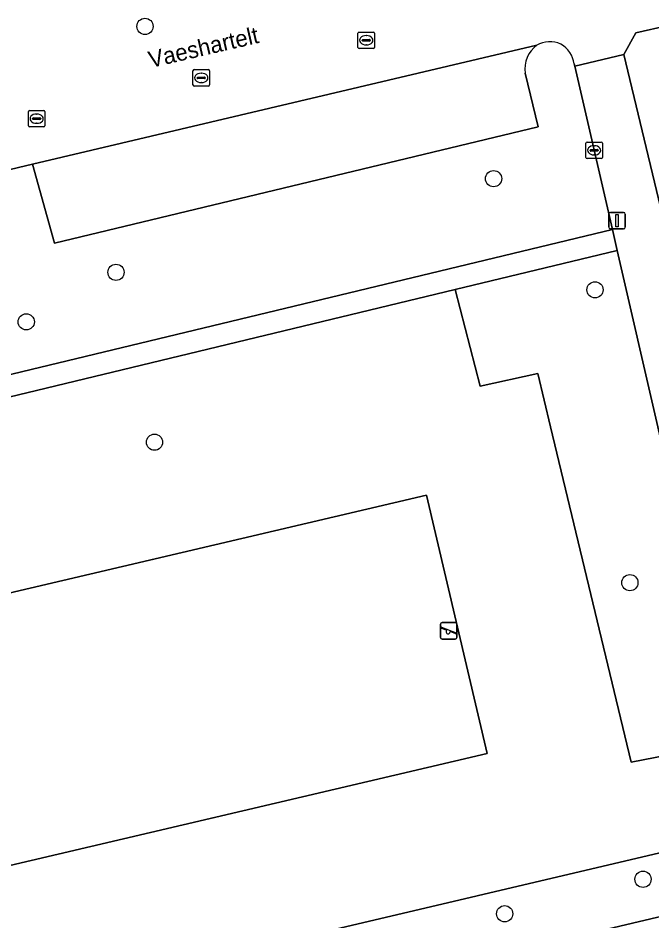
# Model space of a CAD drawing. Extents: x 158031 to 159244, y 380104 to 381214.
# Drawn here: x 158890.9 to 158929.2, y 380970.2 to 381024.7 of the extents above; entities that cross this region are included whole.
import ezdxf

# ---------------------------------------------------------------- set-up
doc = ezdxf.new("R2010")
doc.units = 0
for name, color, linetype in [('IMGEO_Boom', 7, 'Continuous'), ('IMGEO_Erf', 7, 'Continuous'), ('IMGEO_Groenvoorziening', 7, 'Continuous'), ('IMGEO_Kolk', 7, 'Continuous'), ('IMGEO_Lichtmast', 7, 'Continuous'), ('IMGEO_Openbare_ruimte_label', 7, 'Continuous'), ('IMGEO_Parkeervlak_open', 7, 'Continuous'), ('IMGEO_Rijbaan_lokaal_open', 7, 'Continuous'), ('IMGEO_Speelvoorziening', 7, 'Continuous'), ('IMGEO_Voetpad_open', 7, 'Continuous')]:
    doc.layers.add(name, color=color, linetype=linetype)

msp = doc.modelspace()

# ---------------------------------------------------------------- linework, layer by layer
at = {"layer": 'IMGEO_Boom'}
for centre in [(158898.568, 381024.155), (158919.602, 381014.975), (158896.818, 381009.327), (158925.719, 381008.272), (158891.404, 381006.34), (158899.142, 380999.083), (158927.825, 380990.61), (158928.618, 380972.728), (158920.27, 380970.649)]:
    msp.add_circle(centre, 0.489, dxfattribs=at)
at = {"layer": 'IMGEO_Erf'}
msp.add_lwpolyline([(158932.077, 381024.658), (158928.192, 381023.768), (158927.463, 381022.463), (158932.749, 381000.442)], dxfattribs=at)
at = {"layer": 'IMGEO_Groenvoorziening'}
for points in [[(158926.773, 381011.916), (158924.494, 381021.75), (158924.461, 381021.895)], [(158921.505, 381021.344), (158922.293, 381018.099), (158893.107, 381011.081), (158891.78, 381015.839), (158885.944, 381014.468), (158888.932, 381002.811), (158926.773, 381011.916)]]:
    msp.add_lwpolyline(points, dxfattribs=at)
for points in [[(158917.29, 381008.29), (158918.798, 381002.464), (158922.271, 381003.218), (158923.044, 381000), (158927.897, 380979.794), (158935.569, 380981.277), (158934.536, 380985.641), (158931.774, 380997.318), (158929.87, 380998.408), (158929.505, 381000), (158927.068, 381010.645)], [(158923.044, 381000), (158922.271, 381003.218), (158918.798, 381002.464), (158917.29, 381008.29), (158889.164, 381001.517), (158889.547, 381000), (158889.858, 380998.765), (158870.04, 380994.059), (158871.593, 380987.056), (158876.552, 380987.999), (158882.521, 380963.251), (158936.814, 380976.013), (158935.569, 380981.277), (158927.897, 380979.794)], [(158882.449, 380988.123), (158915.558, 380995.898), (158919.216, 380980.321), (158886.107, 380972.546)], [(158882.449, 380988.123), (158886.107, 380972.546), (158919.216, 380980.321), (158915.558, 380995.898)], [(158937.673, 380972.381), (158936.814, 380976.013), (158882.521, 380963.251), (158876.552, 380987.999), (158871.593, 380987.056), (158870.04, 380994.059), (158865.853, 380993.065), (158868.909, 380980.067), (158872.714, 380980.967), (158877.232, 380961.626), (158872.386, 380960.551), (158873.108, 380957.118)]]:
    msp.add_lwpolyline(points, close=True, dxfattribs=at)
for centre, radius, start, end in [((158923.009, 381021.518), 1.703, 67.6278, 118.1325), ((158923.236, 381021.605), 1.75, 126.0394, 188.5656), ((158922.876, 381021.7), 1.597, 7.0098, 60.7228)]:
    msp.add_arc(centre, radius, start, end, dxfattribs=at)
at = {"layer": 'IMGEO_Kolk'}
for p, q in [((158911.42, 381022.891), (158911.42, 381023.743)), ((158911.495, 381023.817), (158912.347, 381023.817)), ((158912.421, 381023.743), (158912.421, 381022.891)), ((158911.679, 381023.311), (158911.679, 381023.323)), ((158912.117, 381023.274), (158911.719, 381023.274)), ((158911.722, 381023.36), (158912.12, 381023.36)), ((158911.908, 381023.597), (158911.933, 381023.597)), ((158912.163, 381023.323), (158912.163, 381023.311)), ((158912.347, 381022.817), (158911.495, 381022.817)), ((158911.931, 381023.037), (158911.906, 381023.037)), ((158901.464, 381020.623), (158901.464, 381021.475)), ((158901.539, 381021.549), (158902.391, 381021.549)), ((158901.723, 381021.043), (158901.723, 381021.055)), ((158901.766, 381021.092), (158902.164, 381021.092)), ((158901.952, 381021.329), (158901.977, 381021.329)), ((158902.207, 381021.055), (158902.207, 381021.043)), ((158902.465, 381021.475), (158902.465, 381020.623)), ((158902.391, 381020.549), (158901.539, 381020.549)), ((158902.161, 381021.006), (158901.763, 381021.006)), ((158901.975, 381020.769), (158901.95, 381020.769)), ((158891.532, 381018.165), (158891.532, 381019.017)), ((158891.607, 381019.091), (158892.459, 381019.091)), ((158892.02, 381018.871), (158892.045, 381018.871)), ((158892.533, 381019.017), (158892.533, 381018.165)), ((158891.791, 381018.585), (158891.791, 381018.597)), ((158892.229, 381018.548), (158891.831, 381018.548)), ((158891.834, 381018.634), (158892.232, 381018.634)), ((158892.043, 381018.311), (158892.018, 381018.311)), ((158892.275, 381018.597), (158892.275, 381018.585)), ((158892.459, 381018.091), (158891.607, 381018.091)), ((158925.169, 381016.257), (158925.169, 381017.109)), ((158925.244, 381017.183), (158926.096, 381017.183)), ((158925.428, 381016.677), (158925.428, 381016.689)), ((158925.471, 381016.726), (158925.869, 381016.726)), ((158925.657, 381016.963), (158925.682, 381016.963)), ((158925.912, 381016.689), (158925.912, 381016.677)), ((158926.17, 381017.109), (158926.17, 381016.257)), ((158926.096, 381016.183), (158925.244, 381016.183)), ((158925.866, 381016.64), (158925.468, 381016.64)), ((158925.68, 381016.403), (158925.655, 381016.403))]:
    msp.add_line(p, q, dxfattribs=at)
for points in [[(158911.42, 381022.891), (158911.42, 381023.743)], [(158911.495, 381023.817), (158912.347, 381023.817)], [(158912.421, 381023.743), (158912.421, 381022.891)], [(158912.347, 381022.817), (158911.495, 381022.817)], [(158901.464, 381020.623), (158901.464, 381021.475)], [(158901.539, 381021.549), (158902.391, 381021.549)], [(158902.465, 381021.475), (158902.465, 381020.623)], [(158902.391, 381020.549), (158901.539, 381020.549)], [(158891.532, 381018.165), (158891.532, 381019.017)], [(158891.607, 381019.091), (158892.459, 381019.091)], [(158892.533, 381019.017), (158892.533, 381018.165)], [(158892.459, 381018.091), (158891.607, 381018.091)], [(158925.169, 381016.257), (158925.169, 381017.109)], [(158925.244, 381017.183), (158926.096, 381017.183)], [(158926.17, 381017.109), (158926.17, 381016.257)], [(158926.096, 381016.183), (158925.244, 381016.183)]]:
    msp.add_lwpolyline(points, dxfattribs=at)
for centre, radius, start, end in [((158911.497, 381023.741), 0.0765, 91.552, 178.448), ((158911.497, 381023.741), 0.0765, 91.552, 178.448), ((158912.345, 381023.741), 0.0765, 1.552, 88.448), ((158912.345, 381023.741), 0.0765, 1.552, 88.448), ((158911.719, 381023.32), 0.0403, 85.8775, 175.7526), ((158911.716, 381023.31), 0.0366, 178.938, 274.7102), ((158912.12, 381023.317), 0.043, 264.8664, 352.4533), ((158912.124, 381023.322), 0.0386, 1.7309, 96.639), ((158911.497, 381022.893), 0.0765, 181.552, 268.448), ((158911.497, 381022.893), 0.0765, 181.552, 268.448), ((158912.345, 381022.893), 0.0765, 271.552, 358.448), ((158912.345, 381022.893), 0.0765, 271.552, 358.448), ((158901.541, 381021.473), 0.0765, 91.552, 178.448), ((158901.541, 381021.473), 0.0765, 91.552, 178.448), ((158901.763, 381021.052), 0.0403, 85.8775, 175.7526), ((158901.76, 381021.042), 0.0366, 178.938, 274.7102), ((158902.164, 381021.049), 0.043, 264.8664, 352.4533), ((158902.168, 381021.054), 0.0386, 1.7309, 96.639), ((158902.389, 381021.473), 0.0765, 1.552, 88.448), ((158902.389, 381021.473), 0.0765, 1.552, 88.448), ((158901.541, 381020.625), 0.0765, 181.552, 268.448), ((158901.541, 381020.625), 0.0765, 181.552, 268.448), ((158902.389, 381020.625), 0.0765, 271.552, 358.448), ((158902.389, 381020.625), 0.0765, 271.552, 358.448), ((158891.609, 381019.015), 0.0765, 91.552, 178.448), ((158891.609, 381019.015), 0.0765, 91.552, 178.448), ((158892.457, 381019.015), 0.0765, 1.552, 88.448), ((158892.457, 381019.015), 0.0765, 1.552, 88.448), ((158891.831, 381018.594), 0.0403, 85.8775, 175.7526), ((158891.828, 381018.584), 0.0366, 178.938, 274.7102), ((158892.232, 381018.591), 0.043, 264.8664, 352.4533), ((158892.236, 381018.596), 0.0386, 1.7309, 96.639), ((158891.609, 381018.167), 0.0765, 181.552, 268.448), ((158891.609, 381018.167), 0.0765, 181.552, 268.448), ((158892.457, 381018.167), 0.0765, 271.552, 358.448), ((158892.457, 381018.167), 0.0765, 271.552, 358.448), ((158925.246, 381017.107), 0.0765, 91.552, 178.448), ((158925.246, 381017.107), 0.0765, 91.552, 178.448), ((158925.468, 381016.686), 0.0403, 85.8775, 175.7526), ((158925.465, 381016.676), 0.0366, 178.938, 274.7102), ((158925.869, 381016.683), 0.043, 264.8664, 352.4533), ((158925.873, 381016.688), 0.0386, 1.7309, 96.639), ((158926.094, 381017.107), 0.0765, 1.552, 88.448), ((158926.094, 381017.107), 0.0765, 1.552, 88.448), ((158925.246, 381016.259), 0.0765, 181.552, 268.448), ((158925.246, 381016.259), 0.0765, 181.552, 268.448), ((158926.094, 381016.259), 0.0765, 271.552, 358.448), ((158926.094, 381016.259), 0.0765, 271.552, 358.448)]:
    msp.add_arc(centre, radius, start, end, dxfattribs=at)
for centre, major_axis, ratio, start_param, end_param in [((158911.907, 381023.317), (-0.387, 0.002), 0.722429, 4.712389, 7.853982), ((158911.932, 381023.317), (-0.39, 0.002), 0.717154, 1.570796, 4.712389), ((158901.951, 381021.049), (-0.387, 0.002), 0.722429, 4.712389, 7.853982), ((158901.976, 381021.049), (-0.39, 0.002), 0.717154, 1.570796, 4.712389), ((158892.019, 381018.591), (-0.387, 0.002), 0.722429, 4.712389, 7.853982), ((158892.044, 381018.591), (-0.39, 0.002), 0.717154, 1.570796, 4.712389), ((158925.656, 381016.683), (-0.387, 0.002), 0.722429, 4.712389, 7.853982), ((158925.681, 381016.683), (-0.39, 0.002), 0.717154, 1.570796, 4.712389)]:
    msp.add_ellipse(centre, major_axis=major_axis, ratio=ratio, start_param=start_param, end_param=end_param, dxfattribs=at)
at = {"layer": 'IMGEO_Lichtmast'}
for p, q in [((158926.653, 381012.94), (158927.443, 381012.94)), ((158927.443, 381012.94), (158926.653, 381012.94)), ((158926.553, 381012.04), (158926.553, 381012.84)), ((158926.553, 381012.84), (158926.553, 381012.04)), ((158927.543, 381012.84), (158927.543, 381012.04)), ((158927.543, 381012.04), (158927.543, 381012.84)), ((158927.443, 381011.94), (158926.653, 381011.94)), ((158926.653, 381011.94), (158927.443, 381011.94))]:
    msp.add_line(p, q, dxfattribs=at)
msp.add_lwpolyline([(158926.973, 381012.815), (158927.123, 381012.815), (158927.123, 381012.065), (158926.973, 381012.065), (158926.973, 381012.815)], dxfattribs=at)
for centre, start, end in [((158926.653, 381012.84), 90, 180), ((158926.653, 381012.84), 90, 180), ((158927.443, 381012.84), 0, 90), ((158927.443, 381012.84), 360, 90), ((158926.653, 381012.04), 180, 270), ((158926.653, 381012.04), 180, 270), ((158927.443, 381012.04), 270, 0), ((158927.443, 381012.04), 270, 0)]:
    msp.add_arc(centre, 0.1, start, end, dxfattribs=at)
at = {"layer": 'IMGEO_Parkeervlak_open'}
for points in [[(158922.206, 381023.02), (158891.78, 381015.839), (158893.107, 381011.081), (158922.293, 381018.099)], [(158922.293, 381018.099), (158921.505, 381021.344)]]:
    msp.add_lwpolyline(points, dxfattribs=at)
msp.add_arc((158923.236, 381021.605), 1.75, 126.0394, 188.5656, dxfattribs=at)
at = {"layer": 'IMGEO_Rijbaan_lokaal_open'}
for points in [[(158924.461, 381021.895), (158924.494, 381021.75), (158927.463, 381022.463), (158928.192, 381023.768), (158932.077, 381024.658)], [(158872.386, 380960.551), (158867.742, 380979.791), (158868.909, 380980.067), (158865.853, 380993.065), (158865.504, 380994.546), (158864.222, 381000), (158862.455, 381007.512), (158863.536, 381009.204), (158883.531, 381013.901), (158885.944, 381014.468), (158891.78, 381015.839), (158922.206, 381023.02)]]:
    msp.add_lwpolyline(points, dxfattribs=at)
for centre, radius, start, end in [((158923.009, 381021.518), 1.703, 67.6278, 118.1325), ((158922.876, 381021.7), 1.597, 7.0098, 60.7228)]:
    msp.add_arc(centre, radius, start, end, dxfattribs=at)
at = {"layer": 'IMGEO_Speelvoorziening'}
for p, q in [((158916.397, 380987.31), (158916.397, 380988.11)), ((158916.397, 380988.11), (158916.397, 380987.31)), ((158916.78, 380987.738), (158916.441, 380987.875)), ((158916.466, 380987.935), (158917.342, 380987.582)), ((158916.497, 380988.21), (158917.287, 380988.21)), ((158917.287, 380988.21), (158916.497, 380988.21)), ((158917.387, 380988.11), (158917.387, 380987.31)), ((158917.387, 380987.31), (158917.387, 380988.11)), ((158917.318, 380987.522), (158916.978, 380987.659)), ((158917.287, 380987.21), (158916.497, 380987.21)), ((158916.497, 380987.21), (158917.287, 380987.21))]:
    msp.add_line(p, q, dxfattribs=at)
for centre, radius, start, end in [((158916.497, 380988.11), 0.1, 90, 180), ((158916.497, 380988.11), 0.1, 90, 180), ((158916.454, 380987.905), 0.0327, 68.078, 248.078), ((158917.287, 380988.11), 0.1, 0, 90), ((158917.287, 380988.11), 0.1, 360, 90), ((158916.497, 380987.31), 0.1, 180, 270), ((158916.497, 380987.31), 0.1, 180, 270), ((158916.859, 380987.648), 0.12, 130.9928, 5.1632), ((158917.287, 380987.31), 0.1, 270, 0), ((158917.287, 380987.31), 0.1, 270, 0), ((158917.33, 380987.552), 0.0327, 248.078, 68.078)]:
    msp.add_arc(centre, radius, start, end, dxfattribs=at)
at = {"layer": 'IMGEO_Voetpad_open'}
for points in [[(158935.335, 380997.769), (158935.033, 380999.051), (158933.475, 381000), (158932.749, 381000.442), (158927.463, 381022.463), (158924.494, 381021.75), (158926.773, 381011.916), (158927.068, 381010.645), (158929.505, 381000), (158929.87, 380998.408), (158931.774, 380997.318), (158934.536, 380985.641), (158935.569, 380981.277), (158936.814, 380976.013), (158937.673, 380972.381), (158942.429, 380973.545), (158940.805, 380974.564)], [(158917.29, 381008.29), (158927.068, 381010.645), (158926.773, 381011.916), (158888.932, 381002.811), (158885.944, 381014.468), (158883.531, 381013.901), (158884.519, 381009.86), (158886.929, 381000), (158887.035, 380999.566), (158869.796, 380995.547), (158865.504, 380994.546), (158865.853, 380993.065), (158870.04, 380994.059), (158889.858, 380998.765), (158889.547, 381000), (158889.164, 381001.517)]]:
    msp.add_lwpolyline(points, close=True, dxfattribs=at)
msp.add_lwpolyline([(159008.322, 380989.606), (159002.533, 380987.715), (158992.918, 380985.405), (158992.451, 380987.407), (158991.039, 380984.964), (158965.476, 380978.959), (158963.942, 380978.599), (158942.429, 380973.545), (158937.673, 380972.381), (158873.108, 380957.118), (158866.316, 380955.512), (158865.857, 380957.458), (158864.283, 380954.98), (158840.023, 380949.28), (158838.586, 380948.942), (158805.931, 380941.27)], dxfattribs=at)

# ---------------------------------------------------------------- texts
at = {"layer": 'IMGEO_Openbare_ruimte_label'}
msp.add_text('Vaeshartelt', height=1, rotation=13.0633, dxfattribs=at).set_placement((158898.912, 381021.645))

doc.saveas('drawing.dxf')
